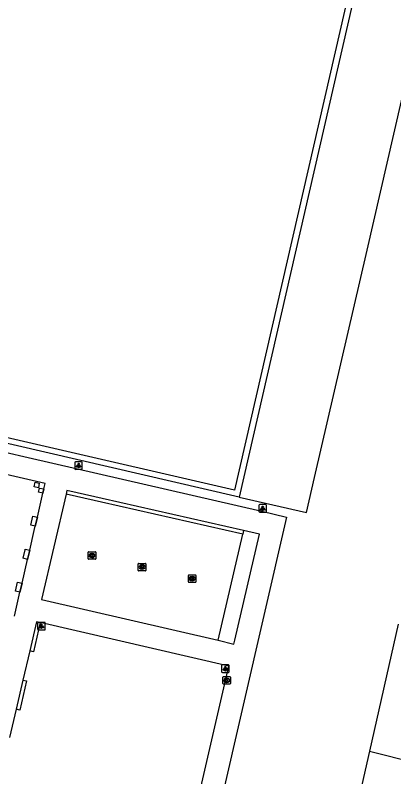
# Model space of a CAD drawing. Extents: x 161771 to 163125, y 382479 to 383177.
# Drawn here: x 162866.2 to 162916.4, y 382605.9 to 382706.9 of the extents above; entities that cross this region are included whole.
import ezdxf

# ---------------------------------------------------------------- set-up
doc = ezdxf.new("R2010")
doc.units = 0
for name, color, linetype in [('IMGEO_Groenvoorziening', 7, 'Continuous'), ('IMGEO_Hek', 7, 'Continuous'), ('IMGEO_Kolk', 7, 'Continuous'), ('IMGEO_Lichtpunt', 7, 'Continuous'), ('IMGEO_Muur', 7, 'Continuous'), ('IMGEO_Pand', 7, 'Continuous'), ('IMGEO_Pand_overbouw', 7, 'Continuous'), ('IMGEO_Voetpad_open', 7, 'Continuous')]:
    doc.layers.add(name, color=color, linetype=linetype)

msp = doc.modelspace()

# ---------------------------------------------------------------- linework, layer by layer
at = {"layer": 'IMGEO_Groenvoorziening'}
msp.add_lwpolyline([(162895.9, 382642.97), (162904.83, 382640.91), (162905.9, 382645.56), (162912.86, 382675.77), (162920.08, 382707.1), (162924.86, 382727.84), (162926.31, 382733.81)], dxfattribs=at)
at = {"layer": 'IMGEO_Hek'}
for points in [[(162916.99, 382626.12), (162913.2, 382609.27)], [(162913.2, 382609.27), (162894.53, 382527.24)], [(162913.2, 382609.27), (162975.72, 382593.52)]]:
    msp.add_lwpolyline(points, dxfattribs=at)
at = {"layer": 'IMGEO_Kolk'}
for p, q in [((162875.88, 382634.8), (162875.88, 382635.65)), ((162875.95, 382635.73), (162876.8, 382635.73)), ((162876.88, 382635.65), (162876.88, 382634.8)), ((162876.8, 382634.72), (162875.95, 382634.72)), ((162876.39, 382634.95), (162876.36, 382634.95)), ((162876.37, 382635.5), (162876.39, 382635.5)), ((162882.52, 382633.25), (162882.52, 382634.1)), ((162882.59, 382634.18), (162883.44, 382634.18)), ((162883.01, 382633.96), (162883.03, 382633.96)), ((162883.52, 382634.1), (162883.52, 382633.25)), ((162883.44, 382633.18), (162882.59, 382633.18)), ((162883.03, 382633.4), (162883, 382633.4)), ((162889.16, 382631.72), (162889.16, 382632.58)), ((162889.24, 382632.65), (162890.09, 382632.65)), ((162890.16, 382632.58), (162890.16, 382631.72)), ((162890.09, 382631.65), (162889.24, 382631.65)), ((162889.65, 382632.43), (162889.68, 382632.43)), ((162889.67, 382631.87), (162889.65, 382631.87)), ((162893.75, 382618.23), (162893.75, 382619.08)), ((162893.82, 382619.15), (162894.68, 382619.15)), ((162894.24, 382618.93), (162894.26, 382618.93)), ((162894.75, 382619.08), (162894.75, 382618.23)), ((162894.68, 382618.15), (162893.82, 382618.15)), ((162894.26, 382618.37), (162894.23, 382618.37))]:
    msp.add_line(p, q, dxfattribs=at)
for points in [[(162875.88, 382634.8), (162875.88, 382635.65)], [(162875.95, 382635.73), (162876.8, 382635.73)], [(162876.88, 382635.65), (162876.88, 382634.8)], [(162876.8, 382634.72), (162875.95, 382634.72)], [(162876.2, 382635.42), (162876.32, 382635.42), (162876.32, 382635.27), (162876.45, 382635.42), (162876.62, 382635.42), (162876.47, 382635.27), (162876.62, 382635.02), (162876.47, 382635.02), (162876.39, 382635.19), (162876.32, 382635.12), (162876.32, 382635.02), (162876.2, 382635.02), (162876.2, 382635.42)], [(162882.52, 382633.25), (162882.52, 382634.1)], [(162882.59, 382634.18), (162883.44, 382634.18)], [(162882.84, 382633.88), (162882.96, 382633.88), (162882.96, 382633.73), (162883.09, 382633.88), (162883.26, 382633.88), (162883.11, 382633.73), (162883.26, 382633.48), (162883.11, 382633.48), (162883.03, 382633.64), (162882.96, 382633.58), (162882.96, 382633.48), (162882.84, 382633.48), (162882.84, 382633.88)], [(162883.52, 382634.1), (162883.52, 382633.25)], [(162883.44, 382633.18), (162882.59, 382633.18)], [(162889.16, 382631.72), (162889.16, 382632.58)], [(162889.24, 382632.65), (162890.09, 382632.65)], [(162890.16, 382632.58), (162890.16, 382631.72)], [(162890.09, 382631.65), (162889.24, 382631.65)], [(162889.48, 382632.35), (162889.61, 382632.35), (162889.61, 382632.2), (162889.74, 382632.35), (162889.9, 382632.35), (162889.75, 382632.2), (162889.91, 382631.95), (162889.75, 382631.95), (162889.67, 382632.11), (162889.61, 382632.05), (162889.61, 382631.95), (162889.48, 382631.95), (162889.48, 382632.35)], [(162893.75, 382618.23), (162893.75, 382619.08)], [(162893.82, 382619.15), (162894.68, 382619.15)], [(162894.07, 382618.85), (162894.19, 382618.85), (162894.19, 382618.7), (162894.32, 382618.85), (162894.49, 382618.85), (162894.34, 382618.7), (162894.49, 382618.45), (162894.34, 382618.45), (162894.26, 382618.62), (162894.19, 382618.55), (162894.19, 382618.45), (162894.07, 382618.45), (162894.07, 382618.85)], [(162894.75, 382619.08), (162894.75, 382618.23)], [(162894.68, 382618.15), (162893.82, 382618.15)]]:
    msp.add_lwpolyline(points, dxfattribs=at)
for centre, start, end in [((162875.95, 382635.65), 91.552, 178.448), ((162875.95, 382635.65), 91.552, 178.448), ((162876.8, 382635.65), 1.552, 88.448), ((162876.8, 382635.65), 1.552, 88.448), ((162875.95, 382634.8), 181.552, 268.448), ((162875.95, 382634.8), 181.552, 268.448), ((162876.8, 382634.8), 271.552, 358.448), ((162876.8, 382634.8), 271.552, 358.448), ((162882.59, 382634.1), 91.552, 178.448), ((162882.59, 382634.1), 91.552, 178.448), ((162883.44, 382634.1), 1.552, 88.448), ((162883.44, 382634.1), 1.552, 88.448), ((162882.59, 382633.25), 181.552, 268.448), ((162882.59, 382633.25), 181.552, 268.448), ((162883.44, 382633.25), 271.552, 358.448), ((162883.44, 382633.25), 271.552, 358.448), ((162889.24, 382632.57), 91.552, 178.448), ((162889.24, 382632.57), 91.552, 178.448), ((162890.09, 382632.57), 1.552, 88.448), ((162890.09, 382632.57), 1.552, 88.448), ((162889.24, 382631.73), 181.552, 268.448), ((162889.24, 382631.73), 181.552, 268.448), ((162890.09, 382631.73), 271.552, 358.448), ((162890.09, 382631.73), 271.552, 358.448), ((162893.82, 382619.08), 91.552, 178.448), ((162893.82, 382619.08), 91.552, 178.448), ((162894.67, 382619.08), 1.552, 88.448), ((162894.67, 382619.08), 1.552, 88.448), ((162893.82, 382618.23), 181.552, 268.448), ((162893.82, 382618.23), 181.552, 268.448), ((162894.67, 382618.23), 271.552, 358.448), ((162894.67, 382618.23), 271.552, 358.448)]:
    msp.add_arc(centre, 0.0765, start, end, dxfattribs=at)
for centre, major_axis, ratio, start_param, end_param in [((162876.36, 382635.22), (-0.387, 0.002), 0.722429, 4.712389, 7.853982), ((162876.39, 382635.22), (-0.39, 0.002), 0.717154, 1.570796, 4.712389), ((162883, 382633.68), (-0.387, 0.002), 0.722429, 4.712389, 7.853982), ((162883.03, 382633.68), (-0.39, 0.002), 0.717154, 1.570796, 4.712389), ((162889.65, 382632.15), (-0.387, 0.002), 0.722429, 4.712389, 7.853982), ((162889.67, 382632.15), (-0.39, 0.002), 0.717154, 1.570796, 4.712389), ((162894.24, 382618.65), (-0.387, 0.002), 0.722429, 4.712389, 7.853982), ((162894.26, 382618.65), (-0.39, 0.002), 0.717154, 1.570796, 4.712389)]:
    msp.add_ellipse(centre, major_axis=major_axis, ratio=ratio, start_param=start_param, end_param=end_param, dxfattribs=at)
at = {"layer": 'IMGEO_Lichtpunt'}
for p, q in [((162874.1, 382647.56), (162874.1, 382646.75)), ((162874.1, 382647.56), (162874.1, 382646.75)), ((162875, 382647.66), (162874.19, 382647.66)), ((162875, 382647.66), (162874.19, 382647.66)), ((162875.09, 382646.75), (162875.09, 382647.56)), ((162875.09, 382646.75), (162875.09, 382647.56)), ((162874.19, 382646.66), (162875, 382646.66)), ((162874.19, 382646.66), (162875, 382646.66)), ((162898.53, 382641.88), (162898.53, 382641.07)), ((162898.53, 382641.88), (162898.53, 382641.07)), ((162899.43, 382641.98), (162898.62, 382641.98)), ((162899.43, 382641.98), (162898.62, 382641.98)), ((162899.52, 382641.07), (162899.52, 382641.88)), ((162899.52, 382641.07), (162899.52, 382641.88)), ((162898.62, 382640.98), (162899.43, 382640.98)), ((162898.62, 382640.98), (162899.43, 382640.98)), ((162869.17, 382626.24), (162869.17, 382625.43)), ((162869.17, 382626.24), (162869.17, 382625.43)), ((162870.08, 382626.33), (162869.27, 382626.33)), ((162870.08, 382626.33), (162869.27, 382626.33)), ((162870.17, 382625.43), (162870.17, 382626.24)), ((162870.17, 382625.43), (162870.17, 382626.24)), ((162869.27, 382625.34), (162870.08, 382625.34)), ((162869.27, 382625.34), (162870.08, 382625.34)), ((162893.57, 382620.6), (162893.57, 382619.79)), ((162893.57, 382620.6), (162893.57, 382619.79)), ((162894.48, 382620.7), (162893.67, 382620.7)), ((162894.48, 382620.7), (162893.67, 382620.7)), ((162894.57, 382619.79), (162894.57, 382620.6)), ((162894.57, 382619.79), (162894.57, 382620.6)), ((162893.67, 382619.7), (162894.48, 382619.7)), ((162893.67, 382619.7), (162894.48, 382619.7))]:
    msp.add_line(p, q, dxfattribs=at)
for points in [[(162874.47, 382647.22), (162874.51, 382647.2), (162874.32, 382646.93), (162874.28, 382646.96), (162874.47, 382647.22)], [(162874.57, 382647.18), (162874.62, 382647.18), (162874.62, 382646.85), (162874.57, 382646.85), (162874.57, 382647.18)], [(162874.68, 382647.2), (162874.72, 382647.22), (162874.91, 382646.96), (162874.87, 382646.93), (162874.68, 382647.2)], [(162898.9, 382641.54), (162898.94, 382641.52), (162898.75, 382641.25), (162898.71, 382641.28), (162898.9, 382641.54)], [(162899, 382641.5), (162899.05, 382641.5), (162899.05, 382641.17), (162899, 382641.17), (162899, 382641.5)], [(162899.11, 382641.52), (162899.15, 382641.54), (162899.34, 382641.28), (162899.3, 382641.25), (162899.11, 382641.52)], [(162869.55, 382625.9), (162869.59, 382625.88), (162869.4, 382625.61), (162869.36, 382625.64), (162869.55, 382625.9)], [(162869.65, 382625.86), (162869.7, 382625.86), (162869.7, 382625.53), (162869.65, 382625.53), (162869.65, 382625.86)], [(162869.76, 382625.88), (162869.8, 382625.9), (162869.99, 382625.64), (162869.95, 382625.61), (162869.76, 382625.88)], [(162893.95, 382620.26), (162893.99, 382620.24), (162893.8, 382619.97), (162893.76, 382620), (162893.95, 382620.26)], [(162894.05, 382620.22), (162894.1, 382620.22), (162894.1, 382619.89), (162894.05, 382619.89), (162894.05, 382620.22)], [(162894.16, 382620.24), (162894.2, 382620.26), (162894.39, 382620), (162894.35, 382619.97), (162894.16, 382620.24)]]:
    msp.add_lwpolyline(points, dxfattribs=at)
for centre in [(162874.6, 382647.36), (162899.03, 382641.68), (162869.67, 382626.04), (162894.07, 382620.4)]:
    msp.add_circle(centre, 0.0994, dxfattribs=at)
for centre, start, end in [((162874.19, 382647.56), 90, 180), ((162874.19, 382647.56), 90, 180), ((162874.19, 382646.75), 180, 270), ((162874.19, 382646.75), 180, 270), ((162875, 382647.56), 0, 90), ((162875, 382647.56), 0, 90), ((162875, 382646.75), 270, 0), ((162875, 382646.75), 270, 360), ((162898.62, 382641.88), 90, 180), ((162898.62, 382641.88), 90, 180), ((162899.43, 382641.88), 0, 90), ((162899.43, 382641.88), 0, 90), ((162898.62, 382641.07), 180, 270), ((162898.62, 382641.07), 180, 270), ((162899.43, 382641.07), 270, 0), ((162899.43, 382641.07), 270, 360), ((162869.27, 382626.24), 90, 180), ((162869.27, 382626.24), 90, 180), ((162870.08, 382626.24), 0, 90), ((162870.08, 382626.24), 0, 90), ((162869.27, 382625.43), 180, 270), ((162869.27, 382625.43), 180, 270), ((162870.08, 382625.43), 270, 0), ((162870.08, 382625.43), 270, 360), ((162893.67, 382620.6), 90, 180), ((162893.67, 382620.6), 90, 180), ((162894.48, 382620.6), 0, 90), ((162894.48, 382620.6), 0, 90), ((162893.67, 382619.79), 180, 270), ((162893.67, 382619.79), 180, 270), ((162894.48, 382619.79), 270, 0), ((162894.48, 382619.79), 270, 360)]:
    msp.add_arc(centre, 0.0946, start, end, dxfattribs=at)
at = {"layer": 'IMGEO_Muur'}
for points in [[(162896.48, 382638.55), (162873.04, 382643.86), (162872.93, 382643.37)], [(162896.37, 382638.06), (162872.93, 382643.37)], [(162896.48, 382638.55), (162896.37, 382638.06)], [(162869.49, 382626.32), (162869.01, 382626.43), (162868.11, 382622.55)], [(162869.49, 382626.32), (162868.6, 382622.44), (162868.11, 382622.55)], [(162867.21, 382618.68), (162867.7, 382618.57), (162866.8, 382614.7), (162866.32, 382614.81)], [(162867.21, 382618.68), (162866.32, 382614.81)]]:
    msp.add_lwpolyline(points, dxfattribs=at)
at = {"layer": 'IMGEO_Pand'}
for points in [[(162868.82, 382644.94), (162869.39, 382644.81), (162869.26, 382644.22), (162868.69, 382644.35), (162868.82, 382644.94)], [(162869.41, 382644.18), (162870, 382644.05), (162869.87, 382643.48), (162869.28, 382643.61), (162869.41, 382644.18)], [(162868.55, 382640.43), (162869.13, 382640.29), (162868.86, 382639.1), (162868.27, 382639.24), (162868.55, 382640.43)], [(162867.53, 382636.05), (162868.12, 382635.92), (162867.84, 382634.71), (162867.25, 382634.85), (162867.52, 382635.98), (162867.53, 382636.05)], [(162867.1, 382631.53), (162866.82, 382630.34), (162866.24, 382630.48), (162866.51, 382631.67), (162867.1, 382631.53)]]:
    msp.add_lwpolyline(points, dxfattribs=at)
at = {"layer": 'IMGEO_Pand_overbouw'}
msp.add_lwpolyline([(162866.09, 382627.18), (162866.82, 382630.34), (162867.1, 382631.53), (162867.84, 382634.71), (162868.03, 382635.54), (162868.12, 382635.92), (162868.72, 382638.53), (162868.86, 382639.1), (162869.13, 382640.29), (162869.87, 382643.48), (162870, 382644.05), (162870.16, 382644.76), (162820.56, 382656.23)], dxfattribs=at)
at = {"layer": 'IMGEO_Voetpad_open'}
for points in [[(162860.55, 382742.66), (162915.83, 382729.93), (162895.9, 382642.97)], [(162914.89, 382729.3), (162895.29, 382643.91), (162842.14, 382656.15), (162861.74, 382741.6), (162914.89, 382729.3)], [(162895.9, 382642.97), (162840.67, 382655.73)], [(162840.41, 382654.6), (162867.92, 382648.24), (162898.91, 382641.09), (162902.2, 382640.3), (162893.42, 382602.29), (162895.85, 382601.73), (162896.24, 382603.43), (162910.37, 382600.19), (162909.15, 382594.85), (162905.45, 382578.73), (162895.61, 382535.78)], [(162872.93, 382643.37), (162869.67, 382629.36), (162893.11, 382623.98)], [(162893.11, 382623.98), (162895.2, 382623.47), (162895.32, 382623.99), (162898.61, 382638.06), (162896.48, 382638.55)], [(162893.11, 382623.98), (162896.37, 382638.06)], [(162888.96, 382596.36), (162894.52, 382620.54), (162869.49, 382626.32)], [(162868.11, 382622.55), (162867.21, 382618.68)], [(162866.32, 382614.81), (162865.45, 382611.06)]]:
    msp.add_lwpolyline(points, dxfattribs=at)

doc.saveas('drawing.dxf')
